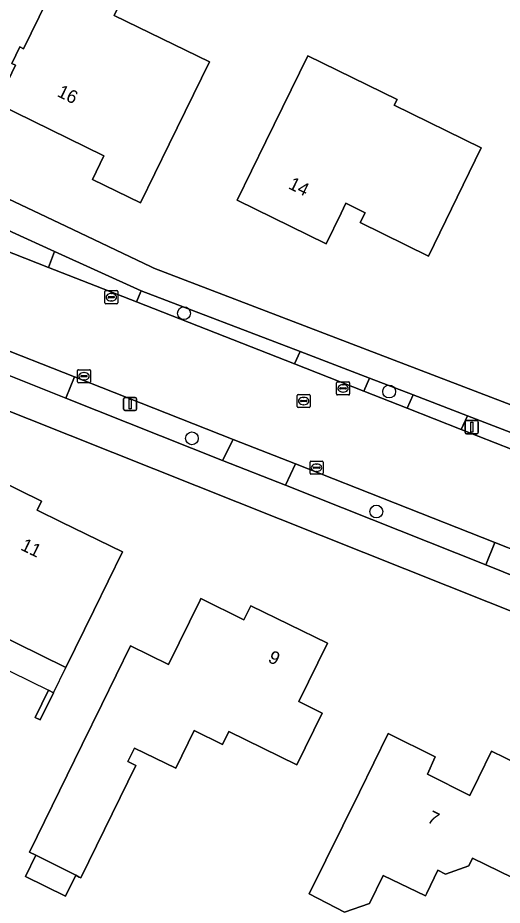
# Model space of a CAD drawing. Extents: x 157320 to 158835, y 386650 to 388491.
# Drawn here: x 158405.8 to 158442.8, y 387270.9 to 387338.7 of the extents above; entities that cross this region are included whole.
import ezdxf

# ---------------------------------------------------------------- set-up
doc = ezdxf.new("R2010")
doc.units = 0
for name, color, linetype in [('IMGEO_Berm_groen', 7, 'Continuous'), ('IMGEO_Boom', 7, 'Continuous'), ('IMGEO_Erf', 7, 'Continuous'), ('IMGEO_Kolk', 7, 'Continuous'), ('IMGEO_Lichtmast', 7, 'Continuous'), ('IMGEO_Pand', 7, 'Continuous'), ('IMGEO_Pand_nummerreeks', 7, 'Continuous'), ('IMGEO_Pand_overbouw', 7, 'Continuous'), ('IMGEO_Rijbaan_lokaal_gesloten', 7, 'Continuous'), ('IMGEO_Rioolput', 7, 'Continuous'), ('IMGEO_Voetpad_open', 7, 'Continuous')]:
    doc.layers.add(name, color=color, linetype=linetype)

msp = doc.modelspace()

# ---------------------------------------------------------------- linework, layer by layer
at = {"layer": 'IMGEO_Berm_groen'}
for points in [[(158395.145, 387327.342), (158394.046, 387325.123), (158408.146, 387319.588), (158408.615, 387320.799), (158405.384, 387322.271)], [(158415.226, 387317.788), (158414.873, 387316.948), (158426.935, 387312.214), (158427.382, 387313.159)], [(158410.128, 387311.226), (158409.471, 387309.605), (158421.446, 387304.838), (158422.262, 387306.447)], [(158432.671, 387311.127), (158432.226, 387310.137), (158435.544, 387308.835), (158436.003, 387309.854)], [(158427.013, 387304.586), (158426.24, 387302.946), (158441.544, 387296.865), (158442.232, 387298.584)]]:
    msp.add_lwpolyline(points, close=True, dxfattribs=at)
for points in [[(158440.166, 387308.261), (158439.677, 387307.212), (158448.774, 387303.642)], [(158453.269, 387303.205), (158440.166, 387308.261)]]:
    msp.add_lwpolyline(points, dxfattribs=at)
at = {"layer": 'IMGEO_Boom'}
for centre in [(158418.5, 387316.089), (158434.17, 387310.106), (158419.104, 387306.525), (158433.19, 387300.938)]:
    msp.add_circle(centre, 0.489, dxfattribs=at)
at = {"layer": 'IMGEO_Erf'}
for points in [[(158396.183, 387329.036), (158409.467, 387322.74), (158416.001, 387319.626), (158416.204, 387319.529), (158452.576, 387305.59), (158454.235, 387304.873), (158456.051, 387306.027), (158482.783, 387360.901), (158481.798, 387363.528)], [(158445.012, 387292.709), (158371.421, 387322.022), (158369.396, 387322.841)]]:
    msp.add_lwpolyline(points, dxfattribs=at)
for points in [[(158420.44, 387335.28), (158417.374, 387329.003), (158415.18, 387324.51), (158411.5, 387326.31), (158412.37, 387328.1), (158404.21, 387332.1), (158405.633, 387335.022), (158405.347, 387335.163), (158405.96, 387336.422), (158406.247, 387336.281), (158410.99, 387346.02), (158415.57, 387343.77), (158413.161, 387338.83)], [(158427.95, 387335.75), (158434.78, 387332.42), (158434.561, 387331.971), (158441.2, 387328.73), (158439.358, 387324.946), (158437.17, 387320.45), (158431.965, 387323.009), (158432.337, 387323.764), (158430.871, 387324.484), (158430.5, 387323.73), (158429.36, 387321.39), (158422.55, 387324.72), (158424.749, 387329.211)], [(158411.601, 387293.379), (158409.468, 387289.023), (158401.919, 387292.734), (158400.97, 387290.805), (158400.86, 387290.58), (158396.73, 387292.61), (158400.231, 387299.783), (158402.423, 387304.276), (158407.62, 387301.728), (158407.291, 387301.039), (158409.146, 387300.135), (158413.799, 387297.869)], [(158410.618, 387272.956), (158410.502, 387273.015), (158410.223, 387273.16), (158409.441, 387271.567), (158406.384, 387273.067), (158407.176, 387274.683), (158406.683, 387274.93), (158410.71, 387283.14), (158412.211, 387286.2), (158414.413, 387290.688), (158417.324, 387289.26), (158419.738, 387294.18), (158419.797, 387294.301), (158423.078, 387292.678), (158423.602, 387293.737), (158429.457, 387290.89), (158427.27, 387286.42), (158429.06, 387285.55), (158427.121, 387281.588), (158421.929, 387284.13), (158421.451, 387283.154), (158419.28, 387284.219), (158417.864, 387281.331), (158414.72, 387282.87), (158414.217, 387281.842), (158414.823, 387281.545)], [(158407.514, 387285.034), (158407.139, 387285.218), (158408.153, 387287.288), (158408.528, 387287.104)], [(158431.895, 387279.493), (158434.104, 387283.978), (158437.686, 387282.207), (158437.098, 387280.872), (158440.342, 387279.257), (158440.989, 387280.592), (158441.979, 387282.634), (158444.086, 387281.616), (158444.439, 387282.348), (158452.088, 387278.596), (158449.94, 387274.21), (158447.181, 387275.559), (158445.47, 387272.06), (158444.604, 387272.483), (158440.547, 387274.464), (158440.266, 387273.878), (158438.469, 387273.254), (158437.885, 387273.539), (158437.045, 387271.788), (158436.95, 387271.59), (158433.705, 387273.147), (158432.67, 387270.99), (158430.75, 387270.35), (158428.07, 387271.73)]]:
    msp.add_lwpolyline(points, close=True, dxfattribs=at)
at = {"layer": 'IMGEO_Kolk'}
for p, q in [((158412.445, 387316.883), (158412.445, 387317.735)), ((158412.52, 387317.809), (158413.372, 387317.809)), ((158412.933, 387317.589), (158412.958, 387317.589)), ((158413.446, 387317.735), (158413.446, 387316.883)), ((158413.372, 387316.809), (158412.52, 387316.809)), ((158412.704, 387317.303), (158412.704, 387317.315)), ((158413.142, 387317.266), (158412.744, 387317.266)), ((158412.747, 387317.352), (158413.145, 387317.352)), ((158412.956, 387317.029), (158412.931, 387317.029)), ((158413.188, 387317.315), (158413.188, 387317.303)), ((158410.356, 387310.848), (158410.356, 387311.7)), ((158410.431, 387311.774), (158411.283, 387311.774)), ((158410.844, 387311.554), (158410.869, 387311.554)), ((158411.357, 387311.7), (158411.357, 387310.848)), ((158411.283, 387310.774), (158410.431, 387310.774)), ((158410.615, 387311.268), (158410.615, 387311.28)), ((158411.053, 387311.231), (158410.655, 387311.231)), ((158410.658, 387311.317), (158411.056, 387311.317)), ((158410.867, 387310.994), (158410.842, 387310.994)), ((158411.099, 387311.28), (158411.099, 387311.268)), ((158430.15, 387309.917), (158430.15, 387310.769)), ((158430.225, 387310.843), (158431.077, 387310.843)), ((158431.151, 387310.769), (158431.151, 387309.917)), ((158430.409, 387310.337), (158430.409, 387310.349)), ((158430.847, 387310.3), (158430.449, 387310.3)), ((158430.452, 387310.386), (158430.85, 387310.386)), ((158430.661, 387310.063), (158430.636, 387310.063)), ((158430.638, 387310.623), (158430.663, 387310.623)), ((158430.893, 387310.349), (158430.893, 387310.337)), ((158431.077, 387309.843), (158430.225, 387309.843)), ((158428.125, 387303.859), (158428.125, 387304.711)), ((158428.2, 387304.785), (158429.052, 387304.785)), ((158429.126, 387304.711), (158429.126, 387303.859)), ((158428.384, 387304.279), (158428.384, 387304.291)), ((158428.822, 387304.242), (158428.424, 387304.242)), ((158428.427, 387304.328), (158428.825, 387304.328)), ((158428.636, 387304.005), (158428.611, 387304.005)), ((158428.613, 387304.565), (158428.638, 387304.565)), ((158428.868, 387304.291), (158428.868, 387304.279)), ((158429.052, 387303.785), (158428.2, 387303.785))]:
    msp.add_line(p, q, dxfattribs=at)
for points in [[(158412.445, 387316.883), (158412.445, 387317.735)], [(158412.52, 387317.809), (158413.372, 387317.809)], [(158413.446, 387317.735), (158413.446, 387316.883)], [(158413.372, 387316.809), (158412.52, 387316.809)], [(158410.356, 387310.848), (158410.356, 387311.7)], [(158410.431, 387311.774), (158411.283, 387311.774)], [(158411.357, 387311.7), (158411.357, 387310.848)], [(158411.283, 387310.774), (158410.431, 387310.774)], [(158430.15, 387309.917), (158430.15, 387310.769)], [(158430.225, 387310.843), (158431.077, 387310.843)], [(158431.151, 387310.769), (158431.151, 387309.917)], [(158431.077, 387309.843), (158430.225, 387309.843)], [(158428.125, 387303.859), (158428.125, 387304.711)], [(158428.2, 387304.785), (158429.052, 387304.785)], [(158429.126, 387304.711), (158429.126, 387303.859)], [(158429.052, 387303.785), (158428.2, 387303.785)]]:
    msp.add_lwpolyline(points, dxfattribs=at)
for centre, radius, start, end in [((158412.522, 387317.733), 0.0765, 91.55205, 178.44795), ((158412.522, 387317.733), 0.0765, 91.55205, 178.44795), ((158413.37, 387317.733), 0.0765, 1.55205, 88.44795), ((158413.37, 387317.733), 0.0765, 1.55205, 88.44795), ((158412.522, 387316.885), 0.0765, 181.55205, 268.44795), ((158412.522, 387316.885), 0.0765, 181.55205, 268.44795), ((158412.744, 387317.312), 0.0403, 85.87752, 175.75265), ((158412.741, 387317.302), 0.0366, 178.93798, 274.71019), ((158413.145, 387317.309), 0.043, 264.86636, 352.45326), ((158413.149, 387317.314), 0.0386, 1.73085, 96.63898), ((158413.37, 387316.885), 0.0765, 271.55205, 358.44795), ((158413.37, 387316.885), 0.0765, 271.55205, 358.44795), ((158410.433, 387311.698), 0.0765, 91.55205, 178.44795), ((158410.433, 387311.698), 0.0765, 91.55205, 178.44795), ((158411.281, 387311.698), 0.0765, 1.55205, 88.44795), ((158411.281, 387311.698), 0.0765, 1.55205, 88.44795), ((158410.433, 387310.85), 0.0765, 181.55205, 268.44795), ((158410.433, 387310.85), 0.0765, 181.55205, 268.44795), ((158410.655, 387311.277), 0.0403, 85.87752, 175.75265), ((158410.652, 387311.267), 0.0366, 178.93798, 274.71019), ((158411.056, 387311.274), 0.043, 264.86636, 352.45326), ((158411.06, 387311.279), 0.0386, 1.73085, 96.63898), ((158411.281, 387310.85), 0.0765, 271.55205, 358.44795), ((158411.281, 387310.85), 0.0765, 271.55205, 358.44795), ((158430.227, 387310.767), 0.0765, 91.55205, 178.44795), ((158430.227, 387310.767), 0.0765, 91.55205, 178.44795), ((158431.075, 387310.767), 0.0765, 1.55205, 88.44795), ((158431.075, 387310.767), 0.0765, 1.55205, 88.44795), ((158430.449, 387310.346), 0.0403, 85.87752, 175.75265), ((158430.446, 387310.336), 0.0366, 178.93798, 274.71019), ((158430.85, 387310.343), 0.043, 264.86636, 352.45326), ((158430.854, 387310.348), 0.0386, 1.73085, 96.63898), ((158430.227, 387309.919), 0.0765, 181.55205, 268.44795), ((158430.227, 387309.919), 0.0765, 181.55205, 268.44795), ((158431.075, 387309.919), 0.0765, 271.55205, 358.44795), ((158431.075, 387309.919), 0.0765, 271.55205, 358.44795), ((158428.202, 387304.709), 0.0765, 91.55205, 178.44795), ((158428.202, 387304.709), 0.0765, 91.55205, 178.44795), ((158429.05, 387304.709), 0.0765, 1.55205, 88.44795), ((158429.05, 387304.709), 0.0765, 1.55205, 88.44795), ((158428.424, 387304.288), 0.0403, 85.87752, 175.75265), ((158428.421, 387304.278), 0.0366, 178.93798, 274.71019), ((158428.825, 387304.285), 0.043, 264.86636, 352.45326), ((158428.829, 387304.29), 0.0386, 1.73085, 96.63898), ((158428.202, 387303.861), 0.0765, 181.55205, 268.44795), ((158428.202, 387303.861), 0.0765, 181.55205, 268.44795), ((158429.05, 387303.861), 0.0765, 271.55205, 358.44795), ((158429.05, 387303.861), 0.0765, 271.55205, 358.44795)]:
    msp.add_arc(centre, radius, start, end, dxfattribs=at)
for centre, major_axis, ratio, start_param, end_param in [((158412.932, 387317.309), (-0.387, 0.002), 0.722429, 4.712389, 7.853982), ((158412.957, 387317.309), (-0.39, 0.002), 0.717154, 1.570796, 4.712389), ((158410.843, 387311.274), (-0.387, 0.002), 0.722429, 4.712389, 7.853982), ((158410.868, 387311.274), (-0.39, 0.002), 0.717154, 1.570796, 4.712389), ((158430.637, 387310.343), (-0.387, 0.002), 0.722429, 4.712389, 7.853982), ((158430.662, 387310.343), (-0.39, 0.002), 0.717154, 1.570796, 4.712389), ((158428.612, 387304.285), (-0.387, 0.002), 0.722429, 4.712389, 7.853982), ((158428.637, 387304.285), (-0.39, 0.002), 0.717154, 1.570796, 4.712389)]:
    msp.add_ellipse(centre, major_axis=major_axis, ratio=ratio, start_param=start_param, end_param=end_param, dxfattribs=at)
at = {"layer": 'IMGEO_Lichtmast'}
for p, q in [((158413.888, 387308.754), (158413.888, 387309.554)), ((158413.888, 387309.554), (158413.888, 387308.754)), ((158413.988, 387309.654), (158414.778, 387309.654)), ((158414.778, 387309.654), (158413.988, 387309.654)), ((158414.878, 387309.554), (158414.878, 387308.754)), ((158414.878, 387308.754), (158414.878, 387309.554)), ((158414.778, 387308.654), (158413.988, 387308.654)), ((158413.988, 387308.654), (158414.778, 387308.654)), ((158439.984, 387306.982), (158439.984, 387307.782)), ((158439.984, 387307.782), (158439.984, 387306.982)), ((158440.084, 387307.882), (158440.874, 387307.882)), ((158440.874, 387307.882), (158440.084, 387307.882)), ((158440.974, 387307.782), (158440.974, 387306.982)), ((158440.974, 387306.982), (158440.974, 387307.782)), ((158440.874, 387306.882), (158440.084, 387306.882)), ((158440.084, 387306.882), (158440.874, 387306.882))]:
    msp.add_line(p, q, dxfattribs=at)
for points in [[(158414.308, 387309.529), (158414.458, 387309.529), (158414.458, 387308.779), (158414.308, 387308.779), (158414.308, 387309.529)], [(158440.404, 387307.757), (158440.554, 387307.757), (158440.554, 387307.007), (158440.404, 387307.007), (158440.404, 387307.757)]]:
    msp.add_lwpolyline(points, dxfattribs=at)
for centre, start, end in [((158413.988, 387309.554), 90, 180), ((158413.988, 387309.554), 90, 180), ((158414.778, 387309.554), 0, 90), ((158414.778, 387309.554), 360, 90), ((158413.988, 387308.754), 180, 270), ((158413.988, 387308.754), 180, 270), ((158414.778, 387308.754), 270, 0), ((158414.778, 387308.754), 270, 0), ((158440.084, 387307.782), 90, 180), ((158440.084, 387307.782), 90, 180), ((158440.874, 387307.782), 0, 90), ((158440.874, 387307.782), 360, 90), ((158440.084, 387306.982), 180, 270), ((158440.084, 387306.982), 180, 270), ((158440.874, 387306.982), 270, 0), ((158440.874, 387306.982), 270, 0)]:
    msp.add_arc(centre, 0.1, start, end, dxfattribs=at)
at = {"layer": 'IMGEO_Pand'}
for points in [[(158417.374, 387329.003), (158420.44, 387335.28), (158413.161, 387338.83), (158415.57, 387343.77), (158410.99, 387346.02), (158406.247, 387336.281), (158405.96, 387336.422), (158405.347, 387335.163), (158405.633, 387335.022), (158404.21, 387332.1), (158412.37, 387328.1), (158411.5, 387326.31), (158415.18, 387324.51)], [(158430.5, 387323.73), (158430.871, 387324.484), (158432.337, 387323.764), (158431.965, 387323.009), (158437.17, 387320.45), (158439.358, 387324.946), (158441.2, 387328.73), (158434.561, 387331.971), (158434.78, 387332.42), (158427.95, 387335.75), (158424.749, 387329.211), (158422.55, 387324.72), (158429.36, 387321.39)], [(158413.799, 387297.869), (158409.146, 387300.135), (158407.291, 387301.039), (158407.62, 387301.728), (158402.423, 387304.276), (158400.231, 387299.783), (158396.73, 387292.61), (158400.86, 387290.58), (158400.97, 387290.805), (158401.919, 387292.734), (158409.468, 387289.023), (158411.601, 387293.379)], [(158421.451, 387283.154), (158421.929, 387284.13), (158427.121, 387281.588), (158429.06, 387285.55), (158427.27, 387286.42), (158429.457, 387290.89), (158423.602, 387293.737), (158423.078, 387292.678), (158419.797, 387294.301), (158419.738, 387294.18), (158417.324, 387289.26), (158414.413, 387290.688), (158412.211, 387286.2), (158410.71, 387283.14), (158406.683, 387274.93), (158407.176, 387274.683), (158409.103, 387273.72), (158410.223, 387273.16), (158410.502, 387273.015), (158410.618, 387272.956), (158414.823, 387281.545), (158414.217, 387281.842), (158414.72, 387282.87), (158417.864, 387281.331), (158419.28, 387284.219)], [(158408.528, 387287.104), (158408.153, 387287.288), (158407.139, 387285.218), (158407.514, 387285.034)], [(158452.088, 387278.596), (158444.439, 387282.348), (158444.086, 387281.616), (158441.979, 387282.634), (158440.989, 387280.592), (158440.342, 387279.257), (158437.098, 387280.872), (158437.686, 387282.207), (158434.104, 387283.978), (158431.895, 387279.493), (158428.07, 387271.73), (158430.75, 387270.35), (158432.67, 387270.99), (158433.705, 387273.147), (158436.95, 387271.59), (158437.045, 387271.788), (158437.885, 387273.539), (158438.469, 387273.254), (158440.266, 387273.878), (158440.547, 387274.464), (158444.604, 387272.483), (158445.47, 387272.06), (158447.181, 387275.559), (158449.94, 387274.21)], [(158410.223, 387273.16), (158409.103, 387273.72), (158407.176, 387274.683), (158406.384, 387273.067), (158409.441, 387271.567)]]:
    msp.add_lwpolyline(points, close=True, dxfattribs=at)
at = {"layer": 'IMGEO_Pand_overbouw'}
msp.add_lwpolyline([(158401.919, 387292.734), (158400.97, 387290.805), (158408.153, 387287.288), (158408.528, 387287.104), (158409.468, 387289.023)], close=True, dxfattribs=at)
at = {"layer": 'IMGEO_Rijbaan_lokaal_gesloten'}
for points in [[(158414.873, 387316.948), (158408.146, 387319.588), (158394.046, 387325.123), (158389.626, 387326.857), (158379.993, 387330.638), (158364.242, 387337.553), (158364.412, 387337.916)], [(158366.313, 387328.816), (158368.804, 387327.575), (158370.298, 387326.889), (158375.084, 387325.001), (158381.482, 387322.487), (158390.581, 387318.917), (158403.518, 387313.826), (158410.128, 387311.226), (158422.262, 387306.447), (158427.013, 387304.586), (158442.232, 387298.584), (158446.358, 387296.947)], [(158463.667, 387296.613), (158462.957, 387296.583), (158448.62, 387303.273), (158448.774, 387303.642), (158439.677, 387307.212), (158435.544, 387308.835), (158432.226, 387310.137), (158426.935, 387312.214), (158414.873, 387316.948)]]:
    msp.add_lwpolyline(points, dxfattribs=at)
at = {"layer": 'IMGEO_Rioolput'}
for p, q in [((158427.141, 387308.951), (158427.141, 387309.803)), ((158427.216, 387309.877), (158428.068, 387309.877)), ((158427.4, 387309.371), (158427.4, 387309.383)), ((158427.443, 387309.42), (158427.841, 387309.42)), ((158427.629, 387309.657), (158427.654, 387309.657)), ((158427.884, 387309.383), (158427.884, 387309.371)), ((158428.142, 387309.803), (158428.142, 387308.951)), ((158428.068, 387308.877), (158427.216, 387308.877)), ((158427.838, 387309.334), (158427.44, 387309.334)), ((158427.652, 387309.097), (158427.627, 387309.097))]:
    msp.add_line(p, q, dxfattribs=at)
for points in [[(158427.141, 387308.951), (158427.141, 387309.803)], [(158427.216, 387309.877), (158428.068, 387309.877)], [(158428.142, 387309.803), (158428.142, 387308.951)], [(158428.068, 387308.877), (158427.216, 387308.877)]]:
    msp.add_lwpolyline(points, dxfattribs=at)
for centre, radius, start, end in [((158427.218, 387309.801), 0.0765, 91.55205, 178.44795), ((158427.218, 387309.801), 0.0765, 91.55205, 178.44795), ((158427.44, 387309.38), 0.0403, 85.87752, 175.75265), ((158427.437, 387309.37), 0.0366, 178.93798, 274.71019), ((158427.841, 387309.377), 0.043, 264.86636, 352.45326), ((158427.845, 387309.382), 0.0386, 1.73085, 96.63898), ((158428.066, 387309.801), 0.0765, 1.55205, 88.44795), ((158428.066, 387309.801), 0.0765, 1.55205, 88.44795), ((158427.218, 387308.953), 0.0765, 181.55205, 268.44795), ((158427.218, 387308.953), 0.0765, 181.55205, 268.44795), ((158428.066, 387308.953), 0.0765, 271.55205, 358.44795), ((158428.066, 387308.953), 0.0765, 271.55205, 358.44795)]:
    msp.add_arc(centre, radius, start, end, dxfattribs=at)
for centre, major_axis, ratio, start_param, end_param in [((158427.628, 387309.377), (-0.387, 0.002), 0.722429, 4.712389, 7.853982), ((158427.653, 387309.377), (-0.39, 0.002), 0.717154, 1.570796, 4.712389)]:
    msp.add_ellipse(centre, major_axis=major_axis, ratio=ratio, start_param=start_param, end_param=end_param, dxfattribs=at)
at = {"layer": 'IMGEO_Voetpad_open'}
for points in [[(158390.986, 387329.402), (158395.145, 387327.342), (158405.384, 387322.271), (158408.615, 387320.799), (158415.226, 387317.788), (158427.382, 387313.159), (158432.671, 387311.127), (158436.003, 387309.854), (158440.166, 387308.261), (158453.269, 387303.205)], [(158455.542, 387304.24), (158454.235, 387304.873), (158452.576, 387305.59), (158416.204, 387319.529), (158416.001, 387319.626), (158409.467, 387322.74), (158396.183, 387329.036)], [(158357.832, 387328.85), (158361.802, 387326.604), (158368.923, 387323.144), (158369.396, 387322.841), (158371.421, 387322.022), (158445.012, 387292.709)], [(158445.941, 387295.116), (158445.664, 387295.226), (158441.544, 387296.865), (158426.24, 387302.946), (158421.446, 387304.838), (158409.471, 387309.605), (158402.816, 387312.246)]]:
    msp.add_lwpolyline(points, dxfattribs=at)
for points in [[(158408.615, 387320.799), (158408.146, 387319.588), (158414.873, 387316.948), (158415.226, 387317.788)], [(158410.128, 387311.226), (158403.518, 387313.826), (158402.816, 387312.246), (158409.471, 387309.605)], [(158432.226, 387310.137), (158432.671, 387311.127), (158427.382, 387313.159), (158426.935, 387312.214)], [(158440.166, 387308.261), (158436.003, 387309.854), (158435.544, 387308.835), (158439.677, 387307.212)], [(158421.446, 387304.838), (158426.24, 387302.946), (158427.013, 387304.586), (158422.262, 387306.447)], [(158441.544, 387296.865), (158445.664, 387295.226), (158446.358, 387296.947), (158442.232, 387298.584)]]:
    msp.add_lwpolyline(points, close=True, dxfattribs=at)

# ---------------------------------------------------------------- texts
at = {"layer": 'IMGEO_Pand_nummerreeks'}
for s, rotation, p in [('16', 333.88609, (158408.738, 387332.687)), ('14', 333.94198, (158426.401, 387325.642)), ('11', 334.02782, (158405.945, 387298.046)), ('9', 334.06793, (158424.847, 387289.484)), ('7', 333.53508, (158437.012, 387277.251))]:
    msp.add_text(s, height=1, rotation=rotation, dxfattribs=at).set_placement(p)

doc.saveas('drawing.dxf')
